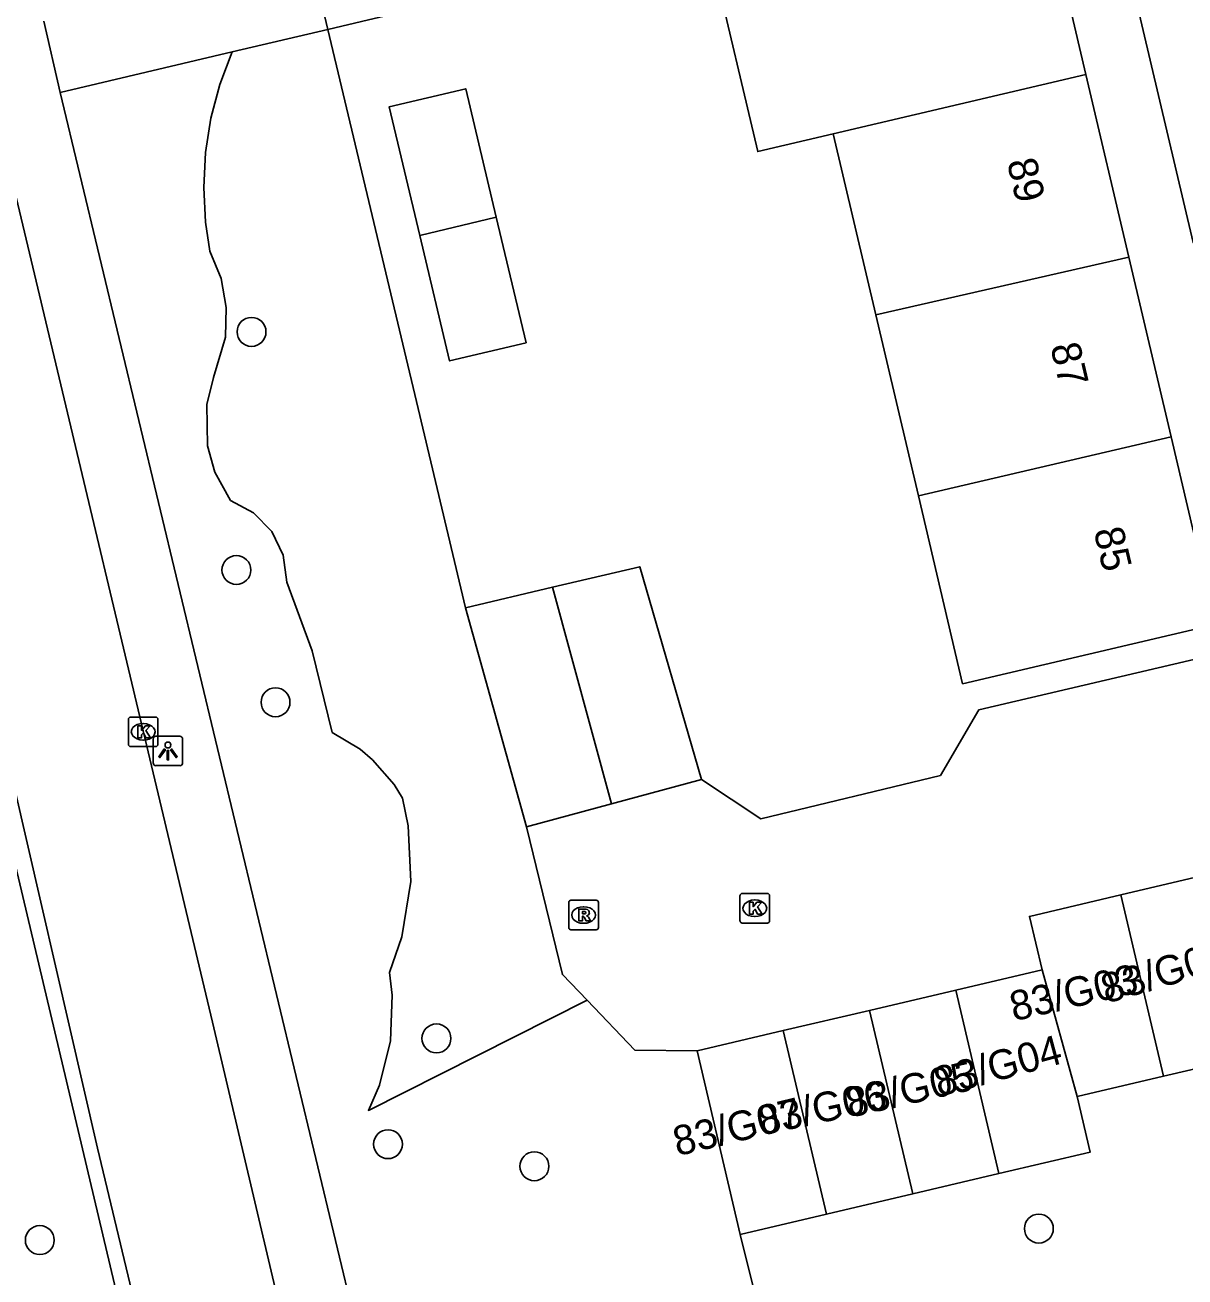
# Model space of a CAD drawing. Extents: x 157793 to 159380, y 380882 to 382313.
# Drawn here: x 158638.7 to 158677.92, y 381185.03 to 381227.35 of the extents above; entities that cross this region are included whole.
import ezdxf

# ---------------------------------------------------------------- set-up
doc = ezdxf.new("R2010")
doc.units = 0
for name, color, linetype in [('IMGEO_Boom', 7, 'Continuous'), ('IMGEO_Fietspad_open', 7, 'Continuous'), ('IMGEO_Groenvoorziening', 7, 'Continuous'), ('IMGEO_Kolk', 7, 'Continuous'), ('IMGEO_Lichtpunt', 7, 'Continuous'), ('IMGEO_Pand', 7, 'Continuous'), ('IMGEO_Pand_nummerreeks', 7, 'Continuous'), ('IMGEO_Rijbaan_lokaal_open', 7, 'Continuous'), ('IMGEO_Rioolput', 7, 'Continuous'), ('IMGEO_Voetpad_op_trap', 7, 'Continuous'), ('IMGEO_Voetpad_open', 7, 'Continuous')]:
    doc.layers.add(name, color=color, linetype=linetype)

msp = doc.modelspace()

# ---------------------------------------------------------------- linework, layer by layer
at = {"layer": 'IMGEO_Boom'}
for centre in [(158646.358, 381216.981), (158645.847, 381208.931), (158647.17, 381204.46), (158652.611, 381193.097), (158650.973, 381189.521), (158655.922, 381188.775), (158672.981, 381186.667), (158639.199, 381186.279)]:
    msp.add_circle(centre, 0.489, dxfattribs=at)
at = {"layer": 'IMGEO_Fietspad_open'}
for points in [[(158653.459, 381158.427), (158653.459, 381158.428), (158652.71, 381161.57), (158651.138, 381168.163), (158650.385, 381171.319), (158649.514, 381174.661), (158645.033, 381193.65), (158637.662, 381224.561), (158632.206, 381247.49), (158631.61, 381250), (158626.887, 381270.801), (158625.632, 381276.047)], [(158632.959, 381224.507), (158633.079, 381224.104), (158633.659, 381221.269), (158636.8, 381208.028), (158637.841, 381203.72), (158641.154, 381189.388), (158644.821, 381174.045), (158644.373, 381173.986)]]:
    msp.add_lwpolyline(points, dxfattribs=at)
at = {"layer": 'IMGEO_Groenvoorziening'}
for points in [[(158648.943, 381227.206), (158651.993, 381214.392), (158653.597, 381207.654)], [(158657.702, 381194.386), (158650.313, 381190.665), (158650.687, 381191.52), (158651.061, 381193.016), (158651.115, 381194.557), (158651.021, 381195.323), (158651.443, 381196.528), (158651.748, 381198.396), (158651.658, 381200.286), (158651.465, 381201.214), (158651.177, 381201.677), (158650.453, 381202.512), (158650.03, 381202.869), (158649.083, 381203.44), (158648.41, 381206.199), (158647.557, 381208.522), (158647.433, 381209.438), (158647.044, 381210.232), (158646.428, 381210.867), (158645.646, 381211.281), (158645.121, 381212.233), (158644.865, 381213.131), (158644.843, 381214.528), (158645.071, 381215.434), (158645.474, 381216.801), (158645.506, 381217.801), (158645.33, 381218.786), (158644.953, 381219.713), (158644.804, 381220.69), (158644.74, 381221.865), (158644.799, 381223.042), (158644.98, 381224.205), (158645.283, 381225.344), (158645.702, 381226.444)], [(158664.457, 381180.133), (158662.884, 381186.473)]]:
    msp.add_lwpolyline(points, dxfattribs=at)
at = {"layer": 'IMGEO_Kolk'}
for p, q in [((158642.194, 381203.034), (158642.194, 381203.886)), ((158642.269, 381203.96), (158643.121, 381203.96)), ((158642.682, 381203.74), (158642.707, 381203.74)), ((158643.195, 381203.886), (158643.195, 381203.034)), ((158643.121, 381202.96), (158642.269, 381202.96)), ((158642.705, 381203.18), (158642.68, 381203.18)), ((158662.875, 381197.071), (158662.875, 381197.923)), ((158662.95, 381197.997), (158663.802, 381197.997)), ((158663.363, 381197.777), (158663.388, 381197.777)), ((158663.876, 381197.923), (158663.876, 381197.071)), ((158663.802, 381196.997), (158662.95, 381196.997)), ((158663.386, 381197.217), (158663.361, 381197.217))]:
    msp.add_line(p, q, dxfattribs=at)
for points in [[(158642.194, 381203.034), (158642.194, 381203.886)], [(158642.269, 381203.96), (158643.121, 381203.96)], [(158642.515, 381203.66), (158642.638, 381203.66), (158642.638, 381203.509), (158642.768, 381203.66), (158642.932, 381203.66), (158642.786, 381203.509), (158642.939, 381203.26), (158642.787, 381203.26), (158642.702, 381203.424), (158642.638, 381203.357), (158642.638, 381203.26), (158642.515, 381203.26), (158642.515, 381203.66)], [(158643.195, 381203.886), (158643.195, 381203.034)], [(158643.121, 381202.96), (158642.269, 381202.96)], [(158662.875, 381197.071), (158662.875, 381197.923)], [(158662.95, 381197.997), (158663.802, 381197.997)], [(158663.876, 381197.923), (158663.876, 381197.071)], [(158663.196, 381197.697), (158663.319, 381197.697), (158663.319, 381197.546), (158663.449, 381197.697), (158663.613, 381197.697), (158663.467, 381197.546), (158663.62, 381197.297), (158663.468, 381197.297), (158663.383, 381197.461), (158663.319, 381197.394), (158663.319, 381197.297), (158663.196, 381197.297), (158663.196, 381197.697)], [(158663.802, 381196.997), (158662.95, 381196.997)]]:
    msp.add_lwpolyline(points, dxfattribs=at)
for centre, start, end in [((158642.271, 381203.884), 91.552, 178.448), ((158642.271, 381203.884), 91.552, 178.448), ((158643.119, 381203.884), 1.552, 88.448), ((158643.119, 381203.884), 1.552, 88.448), ((158642.271, 381203.036), 181.552, 268.448), ((158642.271, 381203.036), 181.552, 268.448), ((158643.119, 381203.036), 271.552, 358.448), ((158643.119, 381203.036), 271.552, 358.448), ((158662.952, 381197.921), 91.552, 178.448), ((158662.952, 381197.921), 91.552, 178.448), ((158663.8, 381197.921), 1.552, 88.448), ((158663.8, 381197.921), 1.552, 88.448), ((158662.952, 381197.073), 181.552, 268.448), ((158662.952, 381197.073), 181.552, 268.448), ((158663.8, 381197.073), 271.552, 358.448), ((158663.8, 381197.073), 271.552, 358.448)]:
    msp.add_arc(centre, 0.0765, start, end, dxfattribs=at)
for centre, major_axis, ratio, start_param, end_param in [((158642.681, 381203.46), (-0.387, 0.002), 0.722429, 4.712389, 7.853982), ((158642.706, 381203.46), (-0.39, 0.002), 0.717154, 1.570796, 4.712389), ((158663.362, 381197.497), (-0.387, 0.002), 0.722429, 4.712389, 7.853982), ((158663.387, 381197.497), (-0.39, 0.002), 0.717154, 1.570796, 4.712389)]:
    msp.add_ellipse(centre, major_axis=major_axis, ratio=ratio, start_param=start_param, end_param=end_param, dxfattribs=at)
at = {"layer": 'IMGEO_Lichtpunt'}
for p, q in [((158643.935, 381203.313), (158643.127, 381203.313)), ((158643.935, 381203.313), (158643.127, 381203.313)), ((158643.033, 381203.218), (158643.033, 381202.411)), ((158643.033, 381203.218), (158643.033, 381202.411)), ((158644.029, 381202.411), (158644.029, 381203.218)), ((158644.029, 381202.411), (158644.029, 381203.218)), ((158643.127, 381202.317), (158643.935, 381202.317)), ((158643.127, 381202.317), (158643.935, 381202.317))]:
    msp.add_line(p, q, dxfattribs=at)
for points in [[(158643.407, 381202.882), (158643.446, 381202.854), (158643.258, 381202.592), (158643.22, 381202.619), (158643.407, 381202.882)], [(158643.509, 381202.834), (158643.556, 381202.834), (158643.556, 381202.512), (158643.509, 381202.512), (158643.509, 381202.834)], [(158643.619, 381202.854), (158643.657, 381202.881), (158643.844, 381202.619), (158643.805, 381202.591), (158643.619, 381202.854)]]:
    msp.add_lwpolyline(points, dxfattribs=at)
msp.add_circle((158643.532, 381203.016), 0.0994, dxfattribs=at)
for centre, start, end in [((158643.127, 381203.218), 90, 180), ((158643.127, 381203.218), 90, 180), ((158643.935, 381203.218), 0, 90), ((158643.935, 381203.218), 0, 90), ((158643.127, 381202.411), 180, 270), ((158643.127, 381202.411), 180, 270), ((158643.935, 381202.411), 270, 0), ((158643.935, 381202.411), 270, 360)]:
    msp.add_arc(centre, 0.0946, start, end, dxfattribs=at)
at = {"layer": 'IMGEO_Pand'}
for points in [[(158674.572, 381225.676), (158673.077, 381232.032), (158664.537, 381230.023), (158661.98, 381229.422), (158663.474, 381223.073), (158666.031, 381223.673)], [(158674.572, 381225.676), (158666.031, 381223.673)], [(158676.023, 381219.507), (158674.572, 381225.676)], [(158652.046, 381220.236), (158651.012, 381224.586), (158653.603, 381225.202), (158654.635, 381220.857)], [(158666.031, 381223.673), (158667.47, 381217.555)], [(158654.635, 381220.857), (158655.643, 381216.613), (158653.053, 381215.997), (158652.046, 381220.236)], [(158652.046, 381220.236), (158654.635, 381220.857)], [(158667.47, 381217.555), (158676.023, 381219.507)], [(158677.452, 381213.434), (158676.023, 381219.507)], [(158667.47, 381217.555), (158668.909, 381211.437)], [(158668.909, 381211.437), (158670.404, 381205.083), (158678.944, 381207.092), (158677.452, 381213.434)], [(158677.452, 381213.434), (158668.909, 381211.437)], [(158656.539, 381208.346), (158659.484, 381209.039), (158661.572, 381201.847)], [(158653.597, 381207.654), (158656.539, 381208.346)], [(158656.539, 381208.346), (158658.534, 381201.029)], [(158653.597, 381207.654), (158655.652, 381200.253)], [(158661.572, 381201.847), (158658.534, 381201.029)], [(158658.534, 381201.029), (158655.652, 381200.253)], [(158678.67, 381198.636), (158675.751, 381197.95)], [(158675.751, 381197.95), (158672.662, 381197.223), (158673.087, 381195.417)], [(158675.751, 381197.95), (158677.195, 381191.815)], [(158673.087, 381195.417), (158670.172, 381194.731)], [(158674.276, 381191.128), (158673.087, 381195.417)], [(158667.256, 381194.045), (158670.172, 381194.731)], [(158670.172, 381194.731), (158671.631, 381188.53)], [(158667.256, 381194.045), (158664.34, 381193.359)], [(158668.715, 381187.844), (158667.256, 381194.045)], [(158664.34, 381193.359), (158661.425, 381192.673)], [(158664.34, 381193.359), (158665.799, 381187.159)], [(158661.425, 381192.673), (158662.884, 381186.473)], [(158677.195, 381191.815), (158680.113, 381192.501)], [(158674.276, 381191.128), (158677.195, 381191.815)], [(158671.631, 381188.53), (158674.717, 381189.256), (158674.276, 381191.128)], [(158668.715, 381187.844), (158671.631, 381188.53)], [(158665.799, 381187.159), (158668.715, 381187.844)], [(158662.884, 381186.473), (158665.799, 381187.159)]]:
    msp.add_lwpolyline(points, dxfattribs=at)
at = {"layer": 'IMGEO_Rijbaan_lokaal_open'}
for points in [[(158661.572, 381201.847), (158663.581, 381200.52), (158669.651, 381201.987), (158670.949, 381204.202), (158682.352, 381206.878), (158679.171, 381220.243)], [(158655.652, 381200.253), (158656.869, 381195.254), (158657.702, 381194.386)], [(158657.702, 381194.386), (158659.32, 381192.701), (158661.425, 381192.673)]]:
    msp.add_lwpolyline(points, dxfattribs=at)
at = {"layer": 'IMGEO_Rioolput'}
for p, q in [((158657.16, 381197.767), (158658.012, 381197.767)), ((158657.085, 381196.841), (158657.085, 381197.693)), ((158657.573, 381197.547), (158657.598, 381197.547)), ((158658.086, 381197.693), (158658.086, 381196.841)), ((158657.596, 381196.987), (158657.571, 381196.987)), ((158658.012, 381196.767), (158657.16, 381196.767))]:
    msp.add_line(p, q, dxfattribs=at)
for points in [[(158657.16, 381197.767), (158658.012, 381197.767)], [(158657.085, 381196.841), (158657.085, 381197.693)], [(158657.674, 381197.465), (158657.422, 381197.467), (158657.422, 381197.067)], [(158657.6, 381197.386), (158657.546, 381197.386), (158657.546, 381197.305)], [(158657.546, 381197.305), (158657.598, 381197.305)], [(158658.086, 381197.693), (158658.086, 381196.841)], [(158657.422, 381197.067), (158657.546, 381197.067), (158657.546, 381197.229), (158657.557, 381197.229)], [(158657.604, 381197.2), (158657.675, 381197.067), (158657.815, 381197.067), (158657.75, 381197.193)], [(158658.012, 381196.767), (158657.16, 381196.767)]]:
    msp.add_lwpolyline(points, dxfattribs=at)
for centre, radius, start, end in [((158657.162, 381197.691), 0.0765, 91.552, 178.448), ((158657.162, 381197.691), 0.0765, 91.552, 178.448), ((158658.01, 381197.691), 0.0765, 1.552, 88.448), ((158658.01, 381197.691), 0.0765, 1.552, 88.448), ((158657.582, 381197.494), 0.19, 274.7715, 282.9687), ((158657.606, 381197.29), 0.0964, 77.0061, 93.1865), ((158657.62, 381197.347), 0.0378, 276.6634, 79.6772), ((158657.673, 381197.355), 0.109, 350.3612, 89.416), ((158657.671, 381197.355), 0.112, 277.5842, 350.9817), ((158657.556, 381197.176), 0.0533, 26.0293, 88.6989), ((158657.655, 381197.14), 0.108, 29.5134, 73.7905), ((158657.162, 381196.843), 0.0765, 181.552, 268.448), ((158657.162, 381196.843), 0.0765, 181.552, 268.448), ((158658.01, 381196.843), 0.0765, 271.552, 358.448), ((158658.01, 381196.843), 0.0765, 271.552, 358.448)]:
    msp.add_arc(centre, radius, start, end, dxfattribs=at)
for centre, major_axis, ratio, start_param, end_param in [((158657.572, 381197.267), (-0.387, 0.002), 0.722429, 4.712389, 7.853982), ((158657.597, 381197.267), (-0.39, 0.002), 0.717154, 1.570796, 4.712389)]:
    msp.add_ellipse(centre, major_axis=major_axis, ratio=ratio, start_param=start_param, end_param=end_param, dxfattribs=at)
at = {"layer": 'IMGEO_Voetpad_op_trap'}
for points in [[(158645.702, 381226.444), (158648.943, 381227.206)], [(158645.702, 381226.444), (158639.885, 381225.076)]]:
    msp.add_lwpolyline(points, dxfattribs=at)
at = {"layer": 'IMGEO_Voetpad_open'}
for points in [[(158679.171, 381220.243), (158678.197, 381220.001), (158675.05, 381233.346), (158664.347, 381230.829), (158650.313, 381227.528), (158648.943, 381227.206)], [(158648.943, 381227.206), (158648.376, 381229.59)], [(158639.885, 381225.076), (158639.332, 381227.48)], [(158650.525, 381180.723), (158639.885, 381225.076)], [(158644.287, 381173.975), (158632.566, 381223.489), (158625.478, 381222.437), (158630.844, 381174.7)]]:
    msp.add_lwpolyline(points, dxfattribs=at)

# ---------------------------------------------------------------- texts
at = {"layer": 'IMGEO_Pand_nummerreeks'}
for s, rotation, p in [('89', 283.2378, (158671.895, 381222.733)), ('87', 283.2378, (158673.362, 381216.498)), ('85', 283.2378, (158674.829, 381210.263)), ('83/G02', 16.2324, (158675.259, 381194.267)), ('83/G03', 12.9946, (158672.13, 381193.672)), ('83/G04', 15.141, (158669.6, 381191.122)), ('83/G05', 12.8043, (158666.579, 381190.41)), ('83/G06', 11.9207, (158663.607, 381189.817)), ('83/G07', 13.5704, (158660.753, 381189.111))]:
    msp.add_text(s, height=1, rotation=rotation, dxfattribs=at).set_placement(p)

doc.saveas('drawing.dxf')
